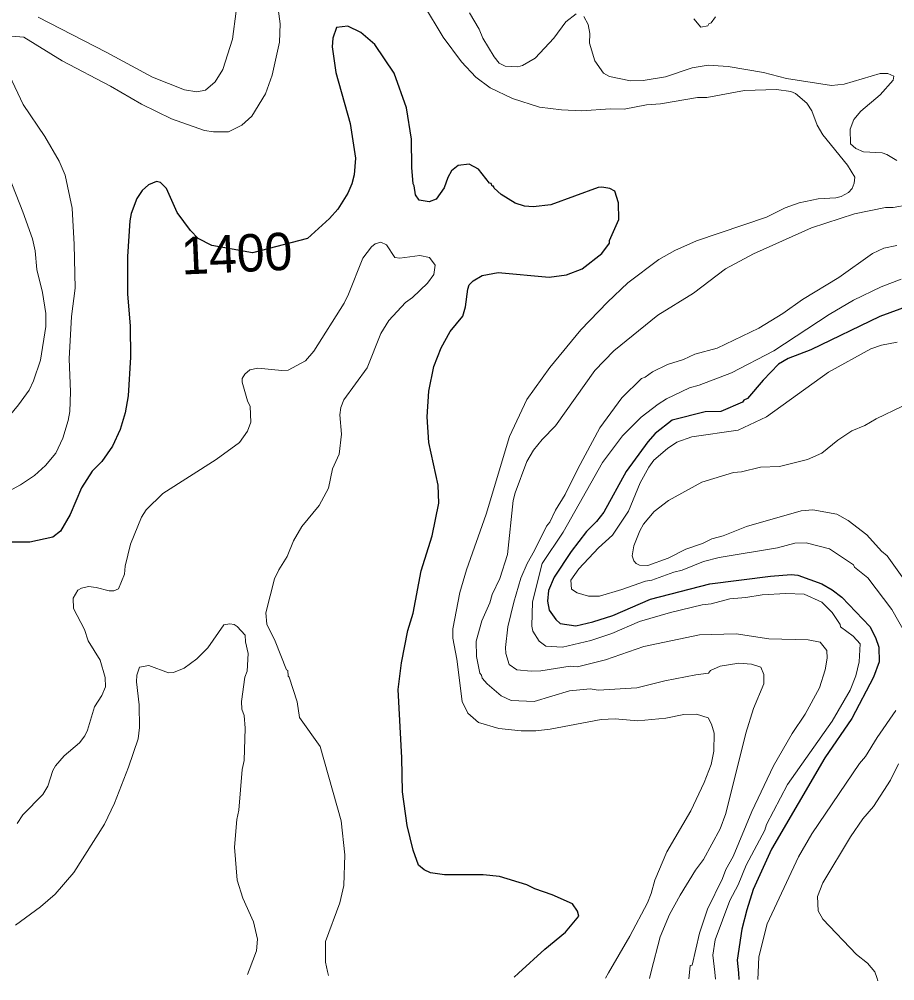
# Model space of a CAD drawing. Extents: x 598.3 to 623.2, y 6902.2 to 6930.1.
# Drawn here: x 616.364 to 618.234, y 6902.205 to 6904.257 of the extents above; entities that cross this region are included whole.
import ezdxf
from ezdxf.enums import TextEntityAlignment as Align

# ---------------------------------------------------------------- set-up
doc = ezdxf.new("R2010")
doc.units = 0
doc.header["$LTSCALE"] = 0.032
doc.layers.add('1', color=7, linetype='Continuous', lineweight=25)
doc.layers.add('2', color=7, linetype='Continuous', lineweight=13)
doc.layers.add('61', color=7, linetype='Continuous')

msp = doc.modelspace()

# ---------------------------------------------------------------- linework, layer by layer
at = {"layer": '1'}
for points in [[(617.4208, 6902.2123), (617.4299, 6902.2206), (617.4864, 6902.2723), (617.5307, 6902.3083), (617.5586, 6902.3427), (617.5563, 6902.3532), (617.5452, 6902.3691), (617.5022, 6902.3883), (617.4648, 6902.4007), (617.448, 6902.4093), (617.3896, 6902.4276), (617.3543, 6902.4309), (617.2718, 6902.4312), (617.2419, 6902.435), (617.2288, 6902.4413), (617.2162, 6902.4516), (617.2048, 6902.4834), (617.1921, 6902.5364), (617.1824, 6902.6083), (617.1807, 6902.6805), (617.1727, 6902.8266), (617.1803, 6902.8833), (617.1937, 6902.9522), (617.2051, 6902.9897), (617.222, 6903.0801), (617.2456, 6903.1549), (617.26, 6903.2245), (617.2585, 6903.2627), (617.2385, 6903.354), (617.235, 6903.4088), (617.2382, 6903.4635), (617.2492, 6903.5159), (617.2649, 6903.5561), (617.284, 6903.5911), (617.3111, 6903.6235), (617.3167, 6903.6435), (617.3217, 6903.681), (617.3249, 6903.6904), (617.3333, 6903.699), (617.3524, 6903.7107), (617.3867, 6903.717), (617.4955, 6903.7067), (617.5327, 6903.7121), (617.5658, 6903.7243), (617.6079, 6903.7574), (617.6241, 6903.7793), (617.6244, 6903.785), (617.6445, 6903.8297), (617.6437, 6903.8653), (617.6356, 6903.8904), (617.6248, 6903.8961), (617.608, 6903.8993), (617.6, 6903.8985), (617.4994, 6903.8612), (617.4615, 6903.8573), (617.443, 6903.8581), (617.423, 6903.8649), (617.3931, 6903.8836), (617.3777, 6903.8966), (617.3764, 6903.9009), (617.3734, 6903.9013), (617.3716, 6903.9065), (617.3684, 6903.9077), (617.3449, 6903.9375), (617.3249, 6903.9479), (617.3009, 6903.9454), (617.2868, 6903.9341), (617.2789, 6903.9198), (617.2714, 6903.8978), (617.2543, 6903.8735), (617.2395, 6903.8678), (617.2182, 6903.8709), (617.2101, 6903.8829), (617.2075, 6903.9018), (617.205, 6903.9062), (617.2019, 6903.9407), (617.2015, 6904.0018), (617.1907, 6904.068), (617.1643, 6904.1426), (617.1235, 6904.2035), (617.0931, 6904.2292), (617.0658, 6904.2425), (617.0413, 6904.2396), (617.0335, 6904.2169), (617.0319, 6904.1985), (617.04, 6904.1435), (617.0703, 6904.035), (617.082, 6903.9611), (617.0787, 6903.9252), (617.074, 6903.9061), (617.0658, 6903.8864), (617.0444, 6903.8521), (617.0266, 6903.8318), (616.9796, 6903.7896), (616.8619, 6903.7591), (616.775, 6903.7747), (616.7456, 6903.7892), (616.7296, 6903.8065), (616.7012, 6903.8448), (616.678, 6903.8961)], [(616.678, 6903.8961), (616.6657, 6903.9091), (616.6567, 6903.9109), (616.6401, 6903.9042), (616.6261, 6903.8918), (616.6147, 6903.8751), (616.6028, 6903.8429), (616.5999, 6903.8271), (616.5948, 6903.7511), (616.5949, 6903.6715), (616.6004, 6903.6023), (616.6012, 6903.5362), (616.5963, 6903.4538), (616.5903, 6903.4172), (616.5796, 6903.3816), (616.5628, 6903.3463), (616.5398, 6903.3132), (616.5198, 6903.2924), (616.4969, 6903.2569), (616.4724, 6903.1999), (616.4516, 6903.1646), (616.4357, 6903.1518), (616.3861, 6903.1409), (616.3489, 6903.1408)], [(618.2658, 6903.646), (618.2016, 6903.623), (618.0543, 6903.5515), (618.0057, 6903.533), (617.9852, 6903.5211), (617.9524, 6903.4868), (617.919, 6903.4477), (617.9112, 6903.4444), (617.9086, 6903.44), (617.8621, 6903.4203), (617.8283, 6903.4193), (617.7581, 6903.4013), (617.7221, 6903.3729), (617.7063, 6903.3556), (617.6599, 6903.2922), (617.6124, 6903.2051), (617.5966, 6903.1851), (617.5752, 6903.1637), (617.5424, 6903.1212), (617.5064, 6903.0666), (617.494, 6903.0377), (617.4917, 6903.0154), (617.4957, 6902.9959), (617.51, 6902.9761), (617.5192, 6902.9677), (617.5526, 6902.9628), (617.589, 6902.9709), (617.6317, 6902.9844), (617.7121, 6903.0195), (617.8384, 6903.0519), (617.968, 6903.0688), (618.0121, 6903.072), (618.0266, 6903.0704), (618.0777, 6903.0518), (618.1, 6903.039), (618.1204, 6903.0236), (618.18, 6902.9609), (618.1925, 6902.9379), (618.1998, 6902.9171), (618.2006, 6902.8856), (618.1882, 6902.8527), (618.1416, 6902.7646), (618.0843, 6902.6805), (617.97, 6902.4859), (617.9314, 6902.3993), (617.9174, 6902.3564), (617.9069, 6902.3146), (617.8972, 6902.2487), (617.8997, 6902.2213), (617.9009, 6902.2076)]]:
    msp.add_lwpolyline(points, dxfattribs=at)
at = {"layer": '2'}
for points in [[(616.9151, 6904.2905), (616.9209, 6904.2477), (616.9193, 6904.2083), (616.9041, 6904.1379), (616.8899, 6904.0979), (616.8604, 6904.0502), (616.8389, 6904.0311), (616.8106, 6904.0169), (616.7786, 6904.0168)], [(617.6161, 6902.2104), (617.6224, 6902.2213), (617.6679, 6902.2996), (617.7052, 6902.3708), (617.7136, 6902.391), (617.7213, 6902.4194), (617.7468, 6902.4801), (617.798, 6902.5678), (617.8266, 6902.6283), (617.8415, 6902.6662), (617.847, 6902.6951), (617.8477, 6902.7336), (617.8425, 6902.7522), (617.8351, 6902.7657), (617.8099, 6902.7742), (617.7833, 6902.7734), (617.7447, 6902.7653), (617.6852, 6902.7596), (617.6363, 6902.7636), (617.6068, 6902.7628), (617.4979, 6902.7417), (617.4673, 6902.7385), (617.436, 6902.7386), (617.388, 6902.7434), (617.3445, 6902.7564), (617.3219, 6902.7763), (617.3098, 6902.8006), (617.2981, 6902.891), (617.2895, 6902.9359), (617.2896, 6902.956), (617.3047, 6903.0335), (617.3191, 6903.0817), (617.3606, 6903.2005), (617.4105, 6903.3665), (617.4477, 6903.4458), (617.4966, 6903.5142), (617.563, 6903.5944), (617.6201, 6903.6537), (617.6632, 6903.6945), (617.7294, 6903.7446), (617.7642, 6903.764), (617.8099, 6903.7847), (617.9593, 6903.8352), (617.9998, 6903.8546), (618.0294, 6903.8654), (618.0699, 6903.8743), (618.1075, 6903.8765), (618.1191, 6903.8794), (618.1347, 6903.8879), (618.1428, 6903.8964), (618.1472, 6903.9075), (618.148, 6903.9204), (618.1329, 6903.9461), (618.0802, 6904.0108), (618.0682, 6904.0316), (618.0564, 6904.0618), (618.0461, 6904.0785), (618.0218, 6904.0992), (618.0114, 6904.1033), (617.9811, 6904.1073), (617.9128, 6904.105), (617.8322, 6904.0904), (617.8121, 6904.0903), (617.7334, 6904.0767), (617.7037, 6904.0749), (617.6557, 6904.0653), (617.6255, 6904.066), (617.5652, 6904.0621), (617.5218, 6904.064), (617.475, 6904.0695), (617.4174, 6904.0886), (617.3696, 6904.1113), (617.3391, 6904.1336), (617.308, 6904.1662), (617.2692, 6904.2191), (617.2271, 6904.2893)], [(616.3215, 6903.3856), (616.3622, 6903.4344), (616.3847, 6903.4656), (616.3943, 6903.4858), (616.4091, 6903.5293), (616.4206, 6903.6012), (616.4206, 6903.6292), (616.4133, 6903.6743), (616.4012, 6903.7231), (616.398, 6903.7628), (616.3917, 6903.7887), (616.3716, 6903.8466), (616.3336, 6903.9421), (616.3106, 6904.0088), (616.3049, 6904.0319), (616.2735, 6904.1201), (616.2675, 6904.1606), (616.2563, 6904.1923), (616.249, 6904.2215), (616.2486, 6904.2449), (616.2548, 6904.2691)], [(616.4039, 6904.2618), (616.5496, 6904.1873), (616.6486, 6904.1338), (616.7167, 6904.1067), (616.7427, 6904.1026), (616.7614, 6904.1058), (616.782, 6904.124), (616.7985, 6904.15), (616.8189, 6904.2148), (616.827, 6904.2744)], [(617.3251, 6904.2712), (617.3457, 6904.2364), (617.3538, 6904.2169), (617.378, 6904.1769), (617.3884, 6904.1638), (617.4017, 6904.1574), (617.4287, 6904.156), (617.4384, 6904.1584), (617.4659, 6904.1747), (617.5057, 6904.217), (617.5311, 6904.252), (617.5529, 6904.2691)], [(617.5692, 6904.2635), (617.5789, 6904.2461), (617.5822, 6904.2269), (617.5815, 6904.2067), (617.5933, 6904.1687), (617.6118, 6904.1427), (617.6242, 6904.1349), (617.6695, 6904.126), (617.6962, 6904.1268), (617.7436, 6904.1347), (617.8011, 6904.1535), (617.8354, 6904.1592), (617.878, 6904.1568), (617.9533, 6904.1437), (618.0026, 6904.1312), (618.0985, 6904.1163), (618.1253, 6904.1192), (618.2021, 6904.1413), (618.2187, 6904.1413), (618.2319, 6904.1358), (618.2304, 6904.1274), (618.2023, 6904.096), (618.1612, 6904.0614), (618.1465, 6904.0435), (618.1382, 6904.0231), (618.1391, 6903.9915), (618.1503, 6903.9815), (618.1665, 6903.9747)], [(617.8041, 6904.2582), (617.8191, 6904.2409), (617.8344, 6904.2432), (617.8365, 6904.2474), (617.8412, 6904.2499), (617.8509, 6904.2627)], [(616.7786, 6904.0168), (616.7597, 6904.0203), (616.6892, 6904.0448), (616.6245, 6904.0762), (616.5588, 6904.1148), (616.4552, 6904.169), (616.3738, 6904.219), (616.3473, 6904.2214)], [(616.3428, 6904.1373), (616.3722, 6904.0758), (616.4181, 6904.0073), (616.4488, 6903.9546), (616.4621, 6903.9247), (616.4765, 6903.8543), (616.4813, 6903.7769), (616.4829, 6903.6835), (616.4756, 6903.623), (616.4701, 6903.5328), (616.4732, 6903.4617), (616.4716, 6903.4199), (616.4685, 6903.401), (616.4566, 6903.3628), (616.4417, 6903.3309), (616.4197, 6903.3045), (616.3964, 6903.2832), (616.3667, 6903.2632), (616.2893, 6903.222)], [(618.1665, 6903.9747), (618.2069, 6903.9722), (618.2168, 6903.969), (618.2377, 6903.9561)], [(618.2625, 6903.8613), (618.2304, 6903.8557), (618.2137, 6903.8556), (618.1476, 6903.8419), (618.0558, 6903.8124), (617.9318, 6903.7567), (617.8718, 6903.7243), (617.804, 6903.673), (617.7278, 6903.6256), (617.6335, 6903.5498), (617.5933, 6903.5079), (617.509, 6903.3896), (617.4802, 6903.3602), (617.4621, 6903.3378), (617.4476, 6903.3134), (617.4227, 6903.2464), (617.4186, 6903.2298), (617.4064, 6903.1148), (617.39, 6903.0633), (617.3735, 6903.0291), (617.3686, 6903.0118), (617.3515, 6902.973), (617.3395, 6902.9298), (617.3402, 6902.8972), (617.3474, 6902.8612), (617.3513, 6902.8569), (617.3527, 6902.8507), (617.3631, 6902.8387), (617.3927, 6902.8133), (617.4142, 6902.8032), (617.4633, 6902.8009), (617.5391, 6902.8236), (617.5834, 6902.8283), (617.5999, 6902.8252), (617.6829, 6902.83), (617.7426, 6902.8453), (617.8088, 6902.8578), (617.8361, 6902.8615), (617.8398, 6902.8672), (617.861, 6902.8762), (617.9007, 6902.8825), (617.9277, 6902.8808), (617.9475, 6902.8739), (617.9538, 6902.8583), (617.9538, 6902.8389), (617.932, 6902.7857), (617.9154, 6902.7333), (617.8729, 6902.5617), (617.8605, 6902.5291), (617.8251, 6902.4634), (617.8083, 6902.4407), (617.7751, 6902.3875), (617.7528, 6902.3462), (617.7329, 6902.2984), (617.7135, 6902.2246), (617.7095, 6902.2095)], [(616.359, 6902.5408), (616.3716, 6902.5593), (616.4142, 6902.6026), (616.4246, 6902.6204), (616.4356, 6902.6536), (616.4412, 6902.6638), (616.4599, 6902.6847), (616.4922, 6902.713), (616.5039, 6902.7278), (616.5095, 6902.7395), (616.5246, 6902.7896), (616.5401, 6902.8139), (616.5477, 6902.8324), (616.5476, 6902.8524), (616.5363, 6902.8894), (616.5108, 6902.9307), (616.5028, 6902.9546), (616.4798, 6902.9992), (616.479, 6903.0218), (616.4887, 6903.0388), (616.4967, 6903.0431), (616.5116, 6903.0461), (616.5281, 6903.0446), (616.5556, 6903.0373), (616.5655, 6903.0373), (616.576, 6903.0414), (616.5888, 6903.0727), (616.5898, 6903.0896), (616.6012, 6903.1371), (616.625, 6903.1943), (616.6347, 6903.2101), (616.6704, 6903.2447), (616.7844, 6903.3177), (616.8339, 6903.3542), (616.8512, 6903.3778), (616.8585, 6903.3974), (616.8569, 6903.4306), (616.8514, 6903.4426), (616.84, 6903.4827), (616.8401, 6903.4905), (616.8457, 6903.4994), (616.8565, 6903.5089), (616.8732, 6903.5123), (616.9247, 6903.5076), (616.9379, 6903.5084), (616.9748, 6903.5285), (616.9929, 6903.5488), (617.0576, 6903.6514), (617.0672, 6903.6705), (617.0975, 6903.7473), (617.1161, 6903.7716), (617.1237, 6903.7782), (617.1359, 6903.7819), (617.1482, 6903.7757), (617.1662, 6903.7486), (617.1768, 6903.7472), (617.2195, 6903.7529), (617.2396, 6903.7487), (617.2518, 6903.7326), (617.2495, 6903.7126), (617.2356, 6903.6943), (617.2039, 6903.6633), (617.1888, 6903.6524), (617.1528, 6903.614), (617.136, 6903.5863), (617.1065, 6903.513), (617.0572, 6903.445), (617.0505, 6903.4285), (617.0481, 6903.4129), (617.0521, 6903.3716), (617.0469, 6903.3286), (617.0327, 6903.2973), (617.0245, 6903.2566), (617.0044, 6903.2196), (616.9673, 6903.1748), (616.9496, 6903.1441), (616.9361, 6903.1107), (616.9179, 6903.0823), (616.909, 6903.0629), (616.8902, 6902.9903), (616.8926, 6902.966)], [(617.7939, 6902.2087), (617.7953, 6902.2222), (617.7968, 6902.2371), (617.8008, 6902.2378), (617.8163, 6902.3065), (617.8339, 6902.3578), (617.8655, 6902.4228), (617.8727, 6902.4421), (617.8882, 6902.4697), (617.9285, 6902.5664), (617.9745, 6902.6633), (618.0147, 6902.7323), (618.0419, 6902.7739), (618.0726, 6902.8303), (618.085, 6902.8683), (618.089, 6902.8934), (618.0882, 6902.9099), (618.0743, 6902.9279), (618.0488, 6902.9327), (617.9647, 6902.9348), (617.895, 6902.9457), (617.8168, 6902.9433), (617.6975, 6902.9183), (617.616, 6902.89), (617.5558, 6902.875), (617.5402, 6902.8761), (617.4776, 6902.8665), (617.4567, 6902.8657), (617.4261, 6902.8686), (617.4103, 6902.8799), (617.4026, 6902.9034), (617.4021, 6902.9162), (617.4074, 6902.9601), (617.4197, 6903.0131), (617.435, 6903.0642), (617.4485, 6903.0958), (617.4645, 6903.1231), (617.4897, 6903.1751), (617.4967, 6903.1835), (617.5092, 6903.2091), (617.5299, 6903.2425), (617.5568, 6903.2979), (617.6036, 6903.3853), (617.6504, 6903.4494), (617.6925, 6903.4905), (617.7006, 6903.4931), (617.7164, 6903.505), (617.7485, 6903.5202), (617.7823, 6903.5314), (617.8063, 6903.5425), (617.854, 6903.5551), (617.9431, 6903.5981), (617.9943, 6903.6292), (618.0362, 6903.6588), (618.1144, 6903.7063), (618.1859, 6903.7575), (618.2104, 6903.7689), (618.2382, 6903.7747)], [(617.8505, 6902.2081), (617.849, 6902.2229), (617.8453, 6902.2593), (617.8503, 6902.292), (617.8812, 6902.3764), (617.8994, 6902.4096), (617.9164, 6902.4518), (617.9562, 6902.5264), (617.9597, 6902.5383), (618.0043, 6902.6237), (618.1002, 6902.7589), (618.1386, 6902.8249), (618.1507, 6902.8557), (618.1578, 6902.8856), (618.1594, 6902.9237), (618.1445, 6902.9405), (618.1175, 6902.9603), (618.117, 6902.9655), (618.0997, 6902.9909), (618.0776, 6903.0129), (618.0401, 6903.0299), (618.0009, 6903.0316), (617.9501, 6903.0284), (617.9155, 6903.0226), (617.8816, 6903.0202), (617.8416, 6903.0097), (617.8222, 6903.0073), (617.7549, 6902.9909), (617.6882, 6902.9715), (617.6293, 6902.9464), (617.5842, 6902.9312), (617.5241, 6902.9167), (617.4885, 6902.9191), (617.4738, 6902.9296), (617.4608, 6902.951), (617.4585, 6902.9617), (617.46, 6903.0138), (617.4802, 6903.0954), (617.5255, 6903.1625), (617.6094, 6903.3111), (617.6518, 6903.3683), (617.6923, 6903.4079), (617.7282, 6903.436), (617.7461, 6903.447), (617.7954, 6903.4709), (617.816, 6903.4764), (617.8849, 6903.5025), (617.9752, 6903.5493), (618.0938, 6903.6273), (618.1453, 6903.6575), (618.2047, 6903.6864), (618.2476, 6903.7026)], [(618.2572, 6902.9444), (618.2276, 6902.9973), (618.1762, 6903.0649), (618.1476, 6903.088), (618.1452, 6903.0925), (618.0945, 6903.1267), (618.0444, 6903.1399), (618.0203, 6903.1392), (617.9831, 6903.1288), (617.8585, 6903.1083), (617.8251, 6903.0995), (617.7793, 6903.0811), (617.7618, 6903.077), (617.7151, 6903.0596), (617.7011, 6903.0579), (617.651, 6903.0399), (617.603, 6903.0258), (617.5793, 6903.0258), (617.5554, 6903.0328), (617.5433, 6903.041), (617.5421, 6903.0596), (617.5586, 6903.0839), (617.6011, 6903.129), (617.6304, 6903.1558), (617.6651, 6903.207), (617.6898, 6903.2677), (617.7082, 6903.3014), (617.7192, 6903.3158), (617.7483, 6903.3413), (617.7681, 6903.3548), (617.8003, 6903.3657), (617.8993, 6903.3804), (617.9598, 6903.4089), (618.092, 6903.5042), (618.1827, 6903.5539), (618.205, 6903.5616), (618.239, 6903.5681)], [(618.2504, 6903.4312), (618.194, 6903.4046), (618.1694, 6903.3899), (618.1422, 6903.3787), (618.1122, 6903.3589), (618.0775, 6903.3309), (618.0472, 6903.3174), (617.9876, 6903.3028), (617.9468, 6903.3012), (617.9066, 6903.2914), (617.8894, 6903.2896), (617.8214, 6903.2693), (617.7504, 6903.2297), (617.7195, 6903.2067), (617.6972, 6903.1797), (617.6892, 6903.1656), (617.6766, 6903.1332), (617.6731, 6903.1121), (617.6762, 6903.1014), (617.681, 6903.0957), (617.6886, 6903.0923), (617.7061, 6903.0915), (617.7493, 6903.107), (617.7874, 6903.126), (617.8233, 6903.1382), (617.8429, 6903.1481), (617.867, 6903.1545), (617.9167, 6903.1743), (618.0337, 6903.208), (618.0585, 6903.2104), (618.1102, 6903.2007), (618.1341, 6903.1871), (618.1736, 6903.1566), (618.2049, 6903.1222), (618.2173, 6903.1121), (618.2848, 6903.017)], [(616.8511, 6902.2179), (616.8547, 6902.2272), (616.8707, 6902.2688), (616.8723, 6902.2936), (616.8643, 6902.3303), (616.8415, 6902.381), (616.8295, 6902.4194), (616.8237, 6902.4896), (616.8282, 6902.5487), (616.8327, 6902.5688), (616.8395, 6902.6556), (616.844, 6902.6752), (616.8464, 6902.7437), (616.844, 6902.7708), (616.839, 6902.7847), (616.8384, 6902.8009), (616.8457, 6902.8527), (616.8505, 6902.8654), (616.8529, 6902.9036), (616.8472, 6902.9282), (616.8463, 6902.9426), (616.8294, 6902.961), (616.8227, 6902.9651), (616.8132, 6902.9667), (616.8006, 6902.9643), (616.7663, 6902.9158), (616.7429, 6902.8917), (616.7159, 6902.872), (616.6932, 6902.8627), (616.6828, 6902.8624), (616.6406, 6902.8776), (616.6207, 6902.8744), (616.615, 6902.8572), (616.6142, 6902.843), (616.6197, 6902.7941), (616.6207, 6902.7453), (616.6174, 6902.7213), (616.5971, 6902.6608), (616.5671, 6902.584), (616.546, 6902.5392), (616.48, 6902.4362), (616.4403, 6902.3898), (616.4089, 6902.3626), (616.3558, 6902.3236)], [(616.8926, 6902.966), (616.9102, 6902.9298), (616.9346, 6902.8685), (616.9371, 6902.867), (616.9381, 6902.8551), (616.9405, 6902.8528), (616.9573, 6902.8), (616.9624, 6902.7671), (617.0063, 6902.7052), (617.0512, 6902.5458), (617.0593, 6902.4736), (617.0571, 6902.4081), (617.0481, 6902.3713), (617.018, 6902.2882), (617.0181, 6902.2442), (617.0222, 6902.2246), (617.024, 6902.2162)], [(617.9408, 6902.2072), (617.9415, 6902.2223), (617.9431, 6902.2561), (617.9612, 6902.3266), (618.0281, 6902.4695), (618.0568, 6902.5185), (618.1585, 6902.6687), (618.1712, 6902.6838), (618.196, 6902.7243), (618.2361, 6902.782)], [(618.2413, 6902.6676), (618.2248, 6902.6331), (618.188, 6902.5771), (618.1654, 6902.5504), (618.1391, 6902.5118), (618.0797, 6902.414), (618.0686, 6902.3847), (618.0701, 6902.3541), (618.0798, 6902.3362), (618.1519, 6902.2611), (618.1752, 6902.242), (618.191, 6902.2235)], [(618.191, 6902.2235), (618.1951, 6902.2116), (618.1975, 6902.2047)]]:
    msp.add_lwpolyline(points, dxfattribs=at)

# ---------------------------------------------------------------- texts
at = {"layer": '61'}
msp.add_text('1400', height=0.08, rotation=2.545, dxfattribs=at).set_placement((616.8298, 6903.7176), align=Align.CENTER)

doc.saveas('drawing.dxf')
